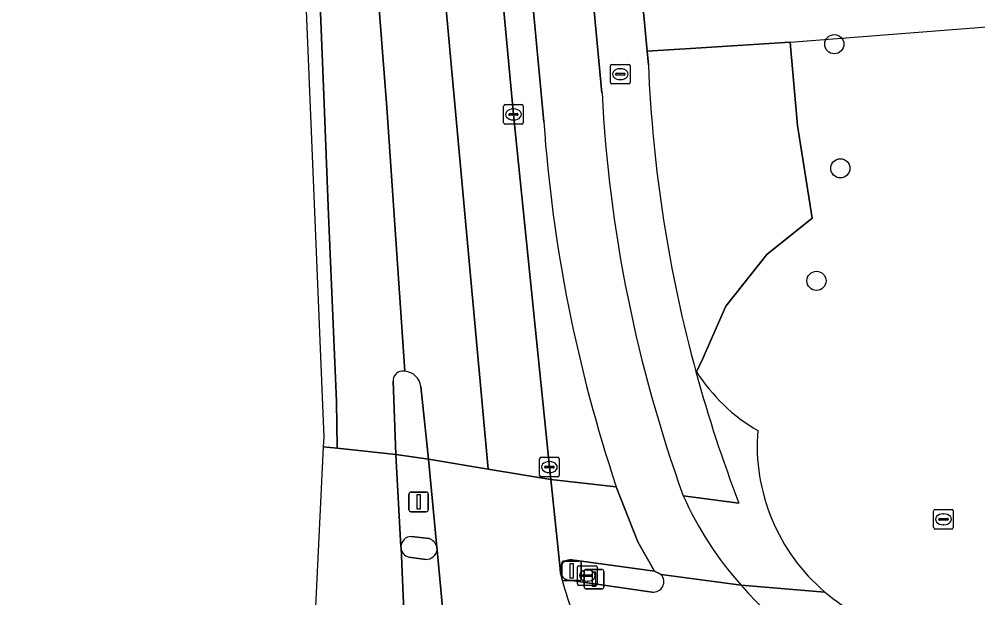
# Model space of a CAD drawing. Extents: x 160675 to 161153, y 383241 to 383714.
# Drawn here: x 160675.32 to 160724.18, y 383301.73 to 383331.24 of the extents above; entities that cross this region are included whole.
import ezdxf

# ---------------------------------------------------------------- set-up
doc = ezdxf.new("R2010")
doc.units = 0
for name, color, linetype in [('IMGEO_Berm_groen', 7, 'Continuous'), ('IMGEO_Boom', 7, 'Continuous'), ('IMGEO_Brandkraan', 7, 'Continuous'), ('IMGEO_Drukknoppaal', 7, 'Continuous'), ('IMGEO_Fietspad_gesloten', 7, 'Continuous'), ('IMGEO_Fietspad_open', 7, 'Continuous'), ('IMGEO_Groenvoorziening', 7, 'Continuous'), ('IMGEO_Hek', 7, 'Continuous'), ('IMGEO_Kolk', 7, 'Continuous'), ('IMGEO_Rijbaan_lokaal_gesloten', 7, 'Continuous'), ('IMGEO_Verkeerseiland_gesloten', 7, 'Continuous'), ('IMGEO_Verkeerseiland_open', 7, 'Continuous'), ('IMGEO_Verkeersregelinstallatiepaal', 7, 'Continuous'), ('IMGEO_Voetpad_open', 7, 'Continuous')]:
    doc.layers.add(name, color=color, linetype=linetype)

msp = doc.modelspace()

# ---------------------------------------------------------------- linework, layer by layer
at = {"layer": 'IMGEO_Berm_groen'}
for points in [[(160697.612, 383457.15), (160695.526, 383457.287), (160693.146, 383457.369), (160690.319, 383457.006), (160688.451, 383455.817), (160688.604, 383454.352), (160692.143, 383416.193), (160700.517, 383326.376), (160702.348, 383308.393), (160702.418, 383307.766), (160705.755, 383307.394)], [(160702.062, 383325.993), (160693.246, 383420.117), (160692.438, 383429.301)]]:
    msp.add_lwpolyline(points, dxfattribs=at)
msp.add_arc((160777.508, 383331.307), 75.633, 184.02917, 198.43188, dxfattribs=at)
at = {"layer": 'IMGEO_Boom'}
for centre in [(160716.867, 383329.96), (160717.177, 383323.631), (160715.96, 383317.892)]:
    msp.add_circle(centre, 0.489, dxfattribs=at)
at = {"layer": 'IMGEO_Brandkraan'}
for p, q in [((160705.462, 383328.005), (160705.462, 383328.857)), ((160705.537, 383328.931), (160706.389, 383328.931)), ((160705.95, 383328.711), (160705.975, 383328.711)), ((160706.463, 383328.857), (160706.463, 383328.005)), ((160705.721, 383328.425), (160705.721, 383328.437)), ((160706.159, 383328.388), (160705.761, 383328.388)), ((160705.764, 383328.474), (160706.162, 383328.474)), ((160706.205, 383328.437), (160706.205, 383328.425)), ((160706.389, 383327.931), (160705.537, 383327.931)), ((160705.973, 383328.151), (160705.948, 383328.151)), ((160722.007, 383306.231), (160722.859, 383306.231)), ((160721.932, 383305.305), (160721.932, 383306.157)), ((160722.191, 383305.725), (160722.191, 383305.737)), ((160722.234, 383305.774), (160722.632, 383305.774)), ((160722.42, 383306.011), (160722.445, 383306.011)), ((160722.675, 383305.737), (160722.675, 383305.725)), ((160722.933, 383306.157), (160722.933, 383305.305)), ((160722.629, 383305.688), (160722.231, 383305.688)), ((160722.443, 383305.451), (160722.418, 383305.451)), ((160722.859, 383305.231), (160722.007, 383305.231)), ((160703.779, 383302.434), (160703.779, 383303.286)), ((160703.854, 383303.36), (160704.706, 383303.36)), ((160704.78, 383303.286), (160704.78, 383302.434)), ((160704.038, 383302.854), (160704.038, 383302.866)), ((160704.476, 383302.817), (160704.078, 383302.817)), ((160704.081, 383302.903), (160704.479, 383302.903)), ((160704.267, 383303.14), (160704.292, 383303.14)), ((160704.522, 383302.866), (160704.522, 383302.854)), ((160704.706, 383302.36), (160703.854, 383302.36)), ((160704.29, 383302.58), (160704.265, 383302.58))]:
    msp.add_line(p, q, dxfattribs=at)
for points in [[(160705.462, 383328.005), (160705.462, 383328.857)], [(160705.537, 383328.931), (160706.389, 383328.931)], [(160706.463, 383328.857), (160706.463, 383328.005)], [(160706.389, 383327.931), (160705.537, 383327.931)], [(160722.007, 383306.231), (160722.859, 383306.231)], [(160721.932, 383305.305), (160721.932, 383306.157)], [(160722.933, 383306.157), (160722.933, 383305.305)], [(160722.859, 383305.231), (160722.007, 383305.231)], [(160703.779, 383302.434), (160703.779, 383303.286)], [(160703.854, 383303.36), (160704.706, 383303.36)], [(160704.78, 383303.286), (160704.78, 383302.434)], [(160704.706, 383302.36), (160703.854, 383302.36)]]:
    msp.add_lwpolyline(points, dxfattribs=at)
for centre, radius, start, end in [((160705.539, 383328.855), 0.0765, 91.552, 178.448), ((160705.539, 383328.855), 0.0765, 91.552, 178.448), ((160706.387, 383328.855), 0.0765, 1.552, 88.448), ((160706.387, 383328.855), 0.0765, 1.552, 88.448), ((160705.761, 383328.434), 0.0403, 85.8775, 175.7526), ((160705.758, 383328.424), 0.0366, 178.938, 274.7102), ((160706.162, 383328.431), 0.043, 264.8664, 352.4533), ((160706.166, 383328.436), 0.0386, 1.7309, 96.639), ((160705.539, 383328.007), 0.0765, 181.552, 268.448), ((160705.539, 383328.007), 0.0765, 181.552, 268.448), ((160706.387, 383328.007), 0.0765, 271.552, 358.448), ((160706.387, 383328.007), 0.0765, 271.552, 358.448), ((160722.009, 383306.155), 0.0765, 91.552, 178.448), ((160722.009, 383306.155), 0.0765, 91.552, 178.448), ((160722.857, 383306.155), 0.0765, 1.552, 88.448), ((160722.857, 383306.155), 0.0765, 1.552, 88.448), ((160722.231, 383305.734), 0.0403, 85.8775, 175.7526), ((160722.228, 383305.724), 0.0366, 178.938, 274.7102), ((160722.632, 383305.731), 0.043, 264.8664, 352.4533), ((160722.636, 383305.736), 0.0386, 1.7309, 96.639), ((160722.009, 383305.307), 0.0765, 181.552, 268.448), ((160722.009, 383305.307), 0.0765, 181.552, 268.448), ((160722.857, 383305.307), 0.0765, 271.552, 358.448), ((160722.857, 383305.307), 0.0765, 271.552, 358.448), ((160703.856, 383303.284), 0.0765, 91.552, 178.448), ((160703.856, 383303.284), 0.0765, 91.552, 178.448), ((160704.704, 383303.284), 0.0765, 1.552, 88.448), ((160704.704, 383303.284), 0.0765, 1.552, 88.448), ((160704.078, 383302.863), 0.0403, 85.8775, 175.7526), ((160704.075, 383302.853), 0.0366, 178.938, 274.7102), ((160704.479, 383302.86), 0.043, 264.8664, 352.4533), ((160704.483, 383302.865), 0.0386, 1.7309, 96.639), ((160703.856, 383302.436), 0.0765, 181.552, 268.448), ((160703.856, 383302.436), 0.0765, 181.552, 268.448), ((160704.704, 383302.436), 0.0765, 271.552, 358.448), ((160704.704, 383302.436), 0.0765, 271.552, 358.448)]:
    msp.add_arc(centre, radius, start, end, dxfattribs=at)
for centre, major_axis, ratio, start_param, end_param in [((160705.949, 383328.431), (-0.387, 0.002), 0.722429, 4.712389, 7.853982), ((160705.974, 383328.431), (-0.39, 0.002), 0.717154, 1.570796, 4.712389), ((160722.419, 383305.731), (-0.387, 0.002), 0.722429, 4.712389, 7.853982), ((160722.444, 383305.731), (-0.39, 0.002), 0.717154, 1.570796, 4.712389), ((160704.266, 383302.86), (-0.387, 0.002), 0.722429, 4.712389, 7.853982), ((160704.291, 383302.86), (-0.39, 0.002), 0.717154, 1.570796, 4.712389)]:
    msp.add_ellipse(centre, major_axis=major_axis, ratio=ratio, start_param=start_param, end_param=end_param, dxfattribs=at)
at = {"layer": 'IMGEO_Drukknoppaal'}
for p, q in [((160704.125, 383302.278), (160704.125, 383303.078)), ((160704.125, 383303.078), (160704.125, 383302.278)), ((160704.225, 383303.178), (160705.015, 383303.178)), ((160705.015, 383303.178), (160704.225, 383303.178)), ((160705.115, 383303.078), (160705.115, 383302.278)), ((160705.115, 383302.278), (160705.115, 383303.078)), ((160705.015, 383302.178), (160704.225, 383302.178)), ((160704.225, 383302.178), (160705.015, 383302.178))]:
    msp.add_line(p, q, dxfattribs=at)
msp.add_lwpolyline([(160704.545, 383303.053), (160704.695, 383303.053), (160704.695, 383302.303), (160704.545, 383302.303), (160704.545, 383303.053)], dxfattribs=at)
for centre, start, end in [((160704.225, 383303.078), 90, 180), ((160704.225, 383303.078), 90, 180), ((160705.015, 383303.078), 0, 90), ((160705.015, 383303.078), 360, 90), ((160704.225, 383302.278), 180, 270), ((160704.225, 383302.278), 180, 270), ((160705.015, 383302.278), 270, 0), ((160705.015, 383302.278), 270, 0)]:
    msp.add_arc(centre, 0.1, start, end, dxfattribs=at)
at = {"layer": 'IMGEO_Fietspad_gesloten'}
for points in [[(160692.438, 383429.301), (160693.246, 383420.117), (160702.062, 383325.993)], [(160705.028, 383327.481), (160696.307, 383420.477), (160695.542, 383428.016)], [(160705.755, 383307.394), (160706.861, 383304.58), (160707.708, 383303.092), (160708.049, 383302.911), (160712.123, 383302.364)], [(160712.123, 383302.364), (160708.049, 383302.911)], [(160707.582, 383302.023), (160703.352, 383302.625)]]:
    msp.add_lwpolyline(points, dxfattribs=at)
for centre, radius, start, end in [((160776.294, 383331.148), 71.36, 182.9456, 199.84147), ((160777.508, 383331.307), 75.633, 184.02917, 198.43188), ((160725.202, 383314.066), 17.55, 204.0013, 221.8175), ((160703.405, 383303.146), 0.523, 202.0819, 264.1783), ((160717.733, 383306.481), 15.229, 193.4119, 208.9841), ((160707.644, 383302.557), 0.538, 263.3845, 41.1357), ((160724.72, 383313.216), 16.626, 220.7446, 250.6259)]:
    msp.add_arc(centre, radius, start, end, dxfattribs=at)
at = {"layer": 'IMGEO_Fietspad_open'}
for points in [[(160694.786, 383304.269), (160694.948, 383300.637), (160696.965, 383300.501), (160696.62, 383304.165)], [(160696.043, 383303.688), (160695.184, 383303.805)]]:
    msp.add_lwpolyline(points, dxfattribs=at)
for centre, radius, start, end in [((160695.316, 383304.321), 0.533, 185.6035, 255.6397), ((160696.064, 383304.25), 0.562, 267.8602, 351.3002)]:
    msp.add_arc(centre, radius, start, end, dxfattribs=at)
at = {"layer": 'IMGEO_Groenvoorziening'}
for points in [[(160698.104, 383428.044), (160698.78, 383420.667), (160707.327, 383329.609), (160709.817, 383329.749), (160714.617, 383330.064), (160714.652, 383329.666), (160714.987, 383325.817), (160715.732, 383321.081), (160713.434, 383319.243), (160711.342, 383316.608), (160710.159, 383313.936), (160709.853, 383313.246)], [(160714.987, 383325.817), (160714.652, 383329.666), (160714.617, 383330.064), (160709.817, 383329.749), (160707.327, 383329.609), (160707.392, 383328.914)], [(160709.83, 383313.193), (160709.853, 383313.246), (160710.159, 383313.936), (160711.342, 383316.608), (160713.434, 383319.243), (160715.732, 383321.081), (160714.987, 383325.817)]]:
    msp.add_lwpolyline(points, dxfattribs=at)
for centre, radius, start, end in [((160777.83, 383331.788), 70.496, 182.33639, 195.29393), ((160717.524, 383318.133), 9.095, 212.5009, 239.9408), ((160722.728, 383309.485), 9.791, 175.4517, 229.6517), ((160722.719, 383309.465), 9.77, 229.6165, 254.0986)]:
    msp.add_arc(centre, radius, start, end, dxfattribs=at)
at = {"layer": 'IMGEO_Hek'}
for points in [[(160714.617, 383330.064), (160733.582, 383331.541), (160748.087, 383332.67), (160751.062, 383333.554), (160755.166, 383335.389), (160766.701, 383340.546), (160766.488, 383343.196), (160763.638, 383378.572), (160782.624, 383380.077), (160783.164, 383371.618), (160791.422, 383362.829), (160798.566, 383369.848)], [(160714.617, 383330.064), (160709.817, 383329.749)], [(160710.159, 383313.936), (160711.342, 383316.608), (160713.434, 383319.243), (160715.732, 383321.081), (160714.987, 383325.817), (160714.652, 383329.666)], [(160714.652, 383329.666), (160714.617, 383330.064)], [(160709.905, 383313.362), (160710.159, 383313.936)]]:
    msp.add_lwpolyline(points, dxfattribs=at)
at = {"layer": 'IMGEO_Kolk'}
for p, q in [((160700.016, 383325.95), (160700.016, 383326.802)), ((160700.091, 383326.876), (160700.943, 383326.876)), ((160701.017, 383326.802), (160701.017, 383325.95)), ((160700.275, 383326.37), (160700.275, 383326.382)), ((160700.713, 383326.333), (160700.315, 383326.333)), ((160700.318, 383326.419), (160700.716, 383326.419)), ((160700.504, 383326.656), (160700.529, 383326.656)), ((160700.759, 383326.382), (160700.759, 383326.37)), ((160700.943, 383325.876), (160700.091, 383325.876)), ((160700.527, 383326.096), (160700.502, 383326.096)), ((160701.847, 383307.967), (160701.847, 383308.819)), ((160701.922, 383308.893), (160702.774, 383308.893)), ((160702.335, 383308.673), (160702.36, 383308.673)), ((160702.848, 383308.819), (160702.848, 383307.967)), ((160702.106, 383308.387), (160702.106, 383308.399)), ((160702.544, 383308.35), (160702.146, 383308.35)), ((160702.149, 383308.436), (160702.547, 383308.436)), ((160702.59, 383308.399), (160702.59, 383308.387)), ((160702.774, 383307.893), (160701.922, 383307.893)), ((160702.358, 383308.113), (160702.333, 383308.113))]:
    msp.add_line(p, q, dxfattribs=at)
for points in [[(160700.016, 383325.95), (160700.016, 383326.802)], [(160700.091, 383326.876), (160700.943, 383326.876)], [(160701.017, 383326.802), (160701.017, 383325.95)], [(160700.943, 383325.876), (160700.091, 383325.876)], [(160701.847, 383307.967), (160701.847, 383308.819)], [(160701.922, 383308.893), (160702.774, 383308.893)], [(160702.848, 383308.819), (160702.848, 383307.967)], [(160702.774, 383307.893), (160701.922, 383307.893)]]:
    msp.add_lwpolyline(points, dxfattribs=at)
for centre, radius, start, end in [((160700.093, 383326.8), 0.0765, 91.552, 178.448), ((160700.093, 383326.8), 0.0765, 91.552, 178.448), ((160700.941, 383326.8), 0.0765, 1.552, 88.448), ((160700.941, 383326.8), 0.0765, 1.552, 88.448), ((160700.315, 383326.379), 0.0403, 85.8775, 175.7526), ((160700.312, 383326.369), 0.0366, 178.938, 274.7102), ((160700.716, 383326.376), 0.043, 264.8664, 352.4533), ((160700.72, 383326.381), 0.0386, 1.7309, 96.639), ((160700.093, 383325.952), 0.0765, 181.552, 268.448), ((160700.093, 383325.952), 0.0765, 181.552, 268.448), ((160700.941, 383325.952), 0.0765, 271.552, 358.448), ((160700.941, 383325.952), 0.0765, 271.552, 358.448), ((160701.924, 383308.817), 0.0765, 91.552, 178.448), ((160701.924, 383308.817), 0.0765, 91.552, 178.448), ((160702.772, 383308.817), 0.0765, 1.552, 88.448), ((160702.772, 383308.817), 0.0765, 1.552, 88.448), ((160702.146, 383308.396), 0.0403, 85.8775, 175.7526), ((160702.143, 383308.386), 0.0366, 178.938, 274.7102), ((160702.547, 383308.393), 0.043, 264.8664, 352.4533), ((160702.551, 383308.398), 0.0386, 1.7309, 96.639), ((160701.924, 383307.969), 0.0765, 181.552, 268.448), ((160701.924, 383307.969), 0.0765, 181.552, 268.448), ((160702.772, 383307.969), 0.0765, 271.552, 358.448), ((160702.772, 383307.969), 0.0765, 271.552, 358.448)]:
    msp.add_arc(centre, radius, start, end, dxfattribs=at)
for centre, major_axis, ratio, start_param, end_param in [((160700.503, 383326.376), (-0.387, 0.002), 0.722429, 4.712389, 7.853982), ((160700.528, 383326.376), (-0.39, 0.002), 0.717154, 1.570796, 4.712389), ((160702.334, 383308.393), (-0.387, 0.002), 0.722429, 4.712389, 7.853982), ((160702.359, 383308.393), (-0.39, 0.002), 0.717154, 1.570796, 4.712389)]:
    msp.add_ellipse(centre, major_axis=major_axis, ratio=ratio, start_param=start_param, end_param=end_param, dxfattribs=at)
at = {"layer": 'IMGEO_Rijbaan_lokaal_gesloten'}
for points in [[(160695.008, 383574.126), (160700.015, 383581.605), (160701.217, 383583.225), (160702.452, 383584.824), (160718.729, 383604.358), (160717.907, 383605.036), (160709.688, 383595.022), (160696.528, 383578.802), (160695.17, 383577.128), (160686.295, 383560.103), (160678.578, 383539.845), (160675.636, 383523.856), (160675.457, 383514.427), (160675.323, 383507.364), (160681.062, 383461.517), (160687.429, 383392.401), (160690.846, 383309.913), (160690.823, 383309.426)], [(160690.823, 383309.426), (160691.536, 383309.351), (160691.49, 383311.745), (160691.097, 383321.255), (160690.843, 383327.367), (160689.89, 383351.359), (160689.107, 383372.169), (160688.604, 383384.621), (160688.615, 383388.908), (160686.903, 383407.316), (160685.127, 383426.54), (160683.55, 383442.888), (160682.063, 383458.998), (160680.726, 383472.857), (160679.265, 383486.721), (160678.36, 383494.517), (160677.594, 383502.312), (160676.94, 383502.24)], [(160678.192, 383502.378), (160677.594, 383502.312), (160678.36, 383494.517), (160679.265, 383486.721), (160680.726, 383472.857), (160682.063, 383458.998), (160683.55, 383442.888), (160685.127, 383426.54), (160686.903, 383407.316), (160688.615, 383388.908), (160689.022, 383384.71), (160689.288, 383381.799), (160691.239, 383361.074), (160692.206, 383350.414), (160693.005, 383340.304), (160694.063, 383326.735), (160694.984, 383313.282)], [(160683.396, 383477.158), (160687.968, 383428.367), (160690.745, 383399.129), (160692.497, 383379.97), (160692.9, 383375.905), (160696.662, 383336.41), (160699.233, 383308.294), (160702.418, 383307.766), (160702.348, 383308.393), (160700.517, 383326.376), (160692.143, 383416.193), (160688.604, 383454.352)], [(160695.803, 383312.504), (160696.191, 383308.799), (160699.233, 383308.294), (160696.662, 383336.41), (160692.9, 383375.905), (160692.497, 383379.97), (160690.745, 383399.129), (160687.968, 383428.367), (160683.396, 383477.158)], [(160695.542, 383428.016), (160696.307, 383420.477), (160705.028, 383327.481)], [(160707.392, 383328.914), (160707.327, 383329.609), (160698.78, 383420.667), (160698.104, 383428.044)], [(160688.615, 383388.908), (160688.604, 383384.621), (160689.107, 383372.169), (160689.89, 383351.359), (160690.843, 383327.367), (160691.097, 383321.255), (160691.49, 383311.745), (160691.536, 383309.351), (160694.524, 383309.037), (160694.388, 383312.768)], [(160694.984, 383313.282), (160694.063, 383326.735), (160693.005, 383340.304), (160692.206, 383350.414), (160691.239, 383361.074), (160689.288, 383381.799), (160689.022, 383384.71), (160688.615, 383388.908)], [(160690.823, 383309.426), (160689.936, 383290.992), (160711.318, 383288.264), (160711.332, 383290.596), (160711.352, 383293.738)], [(160695.192, 383296.15), (160694.948, 383300.637), (160694.786, 383304.269), (160694.783, 383304.327), (160694.524, 383309.037), (160691.536, 383309.351), (160690.823, 383309.426)], [(160702.92, 383302.949), (160702.888, 383303.222), (160702.418, 383307.766), (160699.233, 383308.294), (160696.191, 383308.799), (160696.607, 383304.31), (160696.62, 383304.165), (160696.965, 383300.501), (160696.989, 383299.733)], [(160709.17, 383306.927), (160712.004, 383306.558)]]:
    msp.add_lwpolyline(points, dxfattribs=at)
for centre, radius, start, end in [((160777.83, 383331.788), 70.496, 182.33639, 195.29393), ((160776.294, 383331.148), 71.36, 182.9456, 199.84147), ((160694.854, 383312.814), 0.468, 94.1284, 185.6697), ((160694.908, 383312.323), 0.962, 85.4614, 95.2373), ((160694.906, 383312.38), 0.905, 7.864, 85.0773), ((160778.074, 383331.88), 70.756, 195.31364, 200.96979), ((160717.733, 383306.481), 15.229, 193.4119, 208.9841)]:
    msp.add_arc(centre, radius, start, end, dxfattribs=at)
at = {"layer": 'IMGEO_Verkeerseiland_gesloten'}
for points in [[(160694.388, 383312.768), (160694.524, 383309.037), (160696.191, 383308.799), (160695.803, 383312.504)], [(160708.049, 383302.911), (160707.708, 383303.092), (160703.49, 383303.659)], [(160702.888, 383303.222), (160702.92, 383302.949)], [(160703.352, 383302.625), (160707.582, 383302.023)]]:
    msp.add_lwpolyline(points, dxfattribs=at)
for centre, radius, start, end in [((160694.854, 383312.814), 0.468, 94.1284, 185.6697), ((160694.908, 383312.323), 0.962, 85.4614, 95.2373), ((160694.906, 383312.38), 0.905, 7.864, 85.0773), ((160703.403, 383303.146), 0.52, 80.3593, 171.5936), ((160703.405, 383303.146), 0.523, 202.0819, 264.1783), ((160707.644, 383302.557), 0.538, 263.3845, 41.1357)]:
    msp.add_arc(centre, radius, start, end, dxfattribs=at)
at = {"layer": 'IMGEO_Verkeerseiland_open'}
for points in [[(160696.212, 383304.753), (160695.313, 383304.855)], [(160694.783, 383304.327), (160694.786, 383304.269)], [(160696.62, 383304.165), (160696.607, 383304.31)], [(160695.184, 383303.805), (160696.043, 383303.688)]]:
    msp.add_lwpolyline(points, dxfattribs=at)
for centre, radius, start, end in [((160695.312, 383304.326), 0.529, 89.9134, 179.8699), ((160696.017, 383304.181), 0.604, 12.2916, 71.1518), ((160695.316, 383304.321), 0.533, 185.6035, 255.6397), ((160696.064, 383304.25), 0.562, 267.8602, 351.3002)]:
    msp.add_arc(centre, radius, start, end, dxfattribs=at)
at = {"layer": 'IMGEO_Verkeersregelinstallatiepaal'}
for p, q in [((160695.184, 383306.218), (160695.184, 383307.018)), ((160695.184, 383307.018), (160695.184, 383306.218)), ((160695.284, 383307.118), (160696.074, 383307.118)), ((160696.074, 383307.118), (160695.284, 383307.118)), ((160696.174, 383307.018), (160696.174, 383306.218)), ((160696.174, 383306.218), (160696.174, 383307.018)), ((160696.074, 383306.118), (160695.284, 383306.118)), ((160695.284, 383306.118), (160696.074, 383306.118)), ((160702.982, 383302.703), (160702.982, 383303.503)), ((160702.982, 383303.503), (160702.982, 383302.703)), ((160703.082, 383303.603), (160703.872, 383303.603)), ((160703.872, 383303.603), (160703.082, 383303.603)), ((160703.972, 383303.503), (160703.972, 383302.703)), ((160703.972, 383302.703), (160703.972, 383303.503)), ((160703.872, 383302.603), (160703.082, 383302.603)), ((160703.082, 383302.603), (160703.872, 383302.603))]:
    msp.add_line(p, q, dxfattribs=at)
for points in [[(160695.604, 383306.993), (160695.754, 383306.993), (160695.754, 383306.243), (160695.604, 383306.243), (160695.604, 383306.993)], [(160703.402, 383303.478), (160703.552, 383303.478), (160703.552, 383302.728), (160703.402, 383302.728), (160703.402, 383303.478)]]:
    msp.add_lwpolyline(points, dxfattribs=at)
for centre, start, end in [((160695.284, 383307.018), 90, 180), ((160695.284, 383307.018), 90, 180), ((160696.074, 383307.018), 0, 90), ((160696.074, 383307.018), 360, 90), ((160695.284, 383306.218), 180, 270), ((160695.284, 383306.218), 180, 270), ((160696.074, 383306.218), 270, 0), ((160696.074, 383306.218), 270, 0), ((160703.082, 383303.503), 90, 180), ((160703.082, 383303.503), 90, 180), ((160703.872, 383303.503), 0, 90), ((160703.872, 383303.503), 360, 90), ((160703.082, 383302.703), 180, 270), ((160703.082, 383302.703), 180, 270), ((160703.872, 383302.703), 270, 0), ((160703.872, 383302.703), 270, 0)]:
    msp.add_arc(centre, 0.1, start, end, dxfattribs=at)
at = {"layer": 'IMGEO_Voetpad_open'}
for points in [[(160709.853, 383313.246), (160709.83, 383313.193)], [(160696.191, 383308.799), (160694.524, 383309.037), (160694.783, 383304.327)], [(160696.607, 383304.31), (160696.191, 383308.799)], [(160705.755, 383307.394), (160702.418, 383307.766), (160702.888, 383303.222)], [(160703.49, 383303.659), (160707.708, 383303.092), (160706.861, 383304.58), (160705.755, 383307.394)], [(160712.004, 383306.558), (160709.17, 383306.927)], [(160695.313, 383304.855), (160696.212, 383304.753)], [(160712.123, 383302.364), (160716.389, 383302.023)], [(160716.389, 383302.023), (160712.123, 383302.364)]]:
    msp.add_lwpolyline(points, dxfattribs=at)
for centre, radius, start, end in [((160778.074, 383331.88), 70.756, 195.31364, 200.96979), ((160717.524, 383318.133), 9.095, 212.5009, 239.9408), ((160722.728, 383309.485), 9.791, 175.4517, 229.6517), ((160725.202, 383314.066), 17.55, 204.0013, 221.8175), ((160695.312, 383304.326), 0.529, 89.9134, 179.8699), ((160696.017, 383304.181), 0.604, 12.2916, 71.1518), ((160703.403, 383303.146), 0.52, 80.3593, 171.5936), ((160724.72, 383313.216), 16.626, 220.7446, 250.6259), ((160722.719, 383309.465), 9.77, 229.6165, 254.0986)]:
    msp.add_arc(centre, radius, start, end, dxfattribs=at)

doc.saveas('drawing.dxf')
